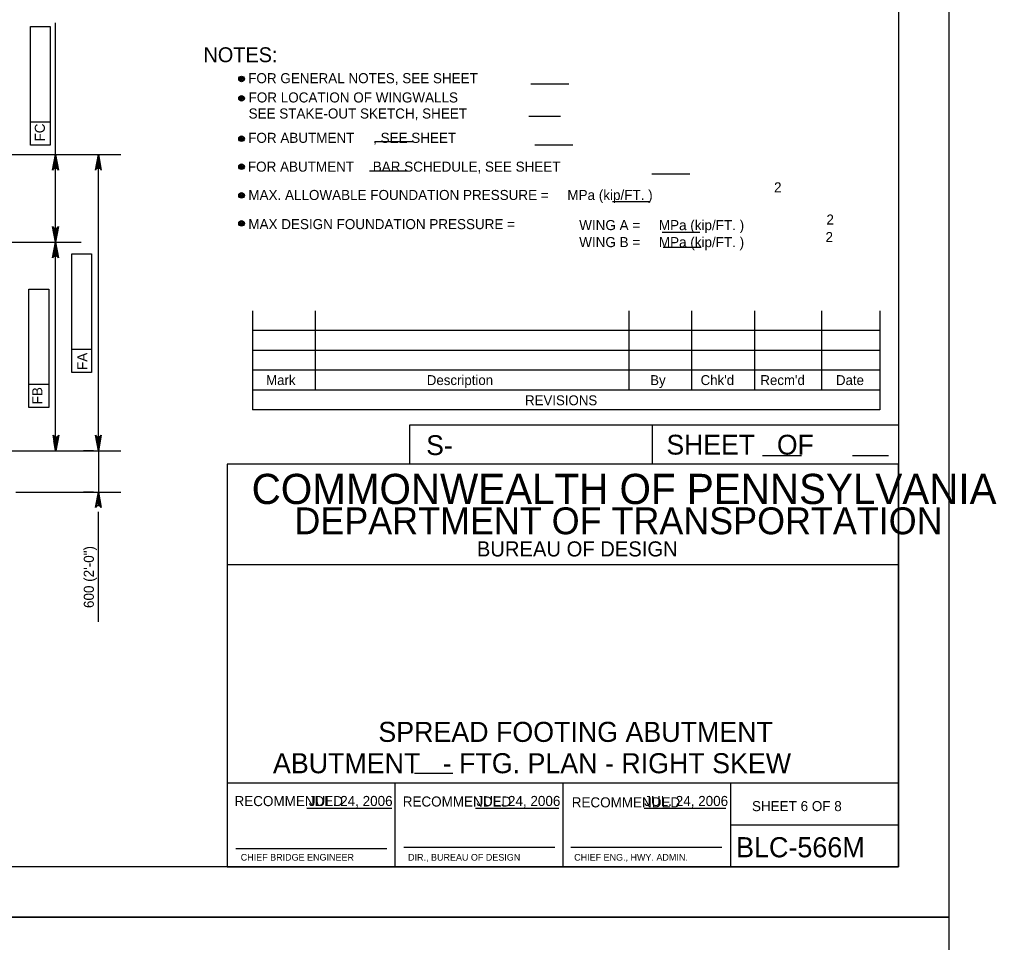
# Model space of a CAD drawing. Extents: x 634540 to 640306, y 296059 to 300275.
# Drawn here: x 639840.5 to 640131.7, y 297240 to 297514.9 of the extents above; entities that cross this region are included whole.
import ezdxf

# ---------------------------------------------------------------- set-up
doc = ezdxf.new("R2010")
doc.units = 0
for name, color, linetype in [('2', 7, 'Continuous'), ('3', 7, 'Continuous'), ('4', 7, 'Continuous'), ('PLT-BNDY', 7, 'Continuous')]:
    doc.layers.add(name, color=color, linetype=linetype)

msp = doc.modelspace()

# ---------------------------------------------------------------- linework, layer by layer
at = {"layer": '2'}
for p, q in [((640102.46, 297826.46), (640102.46, 297262.46)), ((639909.92, 297428.15), (639909.92, 297398.62)), ((639928.62, 297428.15), (639928.62, 297404.53)), ((640022.13, 297428.15), (640022.13, 297404.53)), ((640040.83, 297428.15), (640040.83, 297404.53)), ((640059.53, 297428.15), (640059.53, 297404.53)), ((640079.59, 297428.15), (640079.59, 297404.53)), ((640096.94, 297428.15), (640096.94, 297398.62)), ((640096.94, 297422.24), (639909.92, 297422.24)), ((640096.94, 297416.34), (639909.92, 297416.34)), ((640096.94, 297410.43), (639909.92, 297410.43)), ((640096.94, 297404.53), (639909.92, 297404.53)), ((640096.94, 297398.62), (639909.92, 297398.62)), ((640102.46, 297394.11), (639956.78, 297394.11)), ((639956.78, 297394.11), (639956.78, 297382.46)), ((640029.09, 297394.11), (640029.09, 297382.46)), ((640061.95, 297385), (640073.6, 297385)), ((640088.83, 297385), (640099.56, 297385)), ((640102.46, 297382.46), (639902.46, 297382.46)), ((639902.46, 297382.46), (639902.46, 297262.46)), ((640102.46, 297262.46), (640102.46, 297382.46)), ((640102.46, 297352.46), (639902.46, 297352.46)), ((640102.46, 297287.46), (639902.46, 297287.46)), ((639952.46, 297262.46), (639952.46, 297287.46)), ((640002.46, 297287.46), (640002.46, 297262.46)), ((640052.46, 297287.46), (640052.46, 297262.46)), ((639926.11, 297279.95), (639951.49, 297279.95)), ((639976.38, 297279.95), (640001.27, 297279.95)), ((640026.65, 297279.95), (640051.06, 297279.95)), ((640052.46, 297274.96), (640102.46, 297274.96)), ((639904.96, 297267.96), (639949.96, 297267.96)), ((639955.08, 297268.33), (640000.08, 297268.33)), ((640004.83, 297268.33), (640049.83, 297268.33)), ((640102.46, 297262.46), (639316.46, 297262.46)), ((639902.46, 297262.46), (640102.46, 297262.46))]:
    msp.add_line(p, q, dxfattribs=at)
at = {"layer": '3'}
msp.add_line((639992.28, 297486.13), (640001.74, 297486.13), dxfattribs=at)
at = {"layer": '4'}
for p, q in [((639843.77, 297477.54), (639843.77, 297512.84)), ((639843.77, 297512.84), (639849.68, 297512.84)), ((639849.68, 297512.84), (639849.68, 297477.54)), ((639851.23, 297451.55), (639851.23, 297513.98)), ((639992.96, 297495.8), (640004.27, 297495.8)), ((639849.68, 297484.39), (639843.77, 297484.39)), ((639849.68, 297477.54), (639843.77, 297477.54)), ((639946.47, 297478.64), (639957.78, 297478.64)), ((639994.12, 297477.64), (640005.44, 297477.64)), ((639676.62, 297474.75), (639870.77, 297474.75)), ((639848.77, 297474.75), (639855.66, 297474.75)), ((639857.69, 297474.75), (639868.45, 297474.75)), ((639864.02, 297386.47), (639864.02, 297474.75)), ((639944.8, 297469.83), (639956.12, 297469.83)), ((640029, 297469), (640040.31, 297469)), ((640017.21, 297460.69), (640028.52, 297460.69)), ((640032.02, 297451.56), (640043.33, 297451.56)), ((639748.53, 297448.6), (639858.89, 297448.6)), ((639845.88, 297448.6), (639855.66, 297448.6)), ((639851.23, 297389.42), (639851.23, 297445.65)), ((639856.1, 297409.8), (639856.1, 297445.1)), ((639856.1, 297445.1), (639862.01, 297445.1)), ((639862.01, 297445.1), (639862.01, 297409.8)), ((640032.35, 297447.07), (640043.66, 297447.07)), ((639843.32, 297399.31), (639843.32, 297434.61)), ((639843.32, 297434.61), (639849.22, 297434.61)), ((639849.22, 297434.61), (639849.22, 297399.31)), ((639862.01, 297416.65), (639856.1, 297416.65)), ((639862.01, 297409.8), (639856.1, 297409.8)), ((639849.22, 297406.16), (639843.32, 297406.16)), ((639849.22, 297399.31), (639843.32, 297399.31)), ((639748.37, 297386.47), (639870.77, 297386.47)), ((639845.88, 297386.47), (639855.66, 297386.47)), ((639857.69, 297386.47), (639868.45, 297386.47)), ((639862.55, 297386.47), (639859.59, 297386.47)), ((639864.02, 297386.47), (639864.02, 297374.16)), ((639839.41, 297374.16), (639870.77, 297374.16)), ((639862.55, 297374.16), (639859.59, 297374.16)), ((639864.02, 297335.48), (639864.02, 297368.26)), ((639958.29, 297290.41), (639969.66, 297290.41))]:
    msp.add_line(p, q, dxfattribs=at)
for points in [[(639851.23, 297474.75), (639852.11, 297470.09), (639851.86, 297470.44), (639851.55, 297470.63), (639851.23, 297470.68), (639850.92, 297470.63), (639850.61, 297470.44), (639850.36, 297470.09), (639851.23, 297474.75), (639850.61, 297470.44), (639850.92, 297470.63), (639851.23, 297474.75), (639851.23, 297470.68), (639851.55, 297470.63), (639851.23, 297474.75), (639851.86, 297470.44)], [(639864.02, 297474.75), (639864.89, 297470.09), (639864.64, 297470.44), (639864.33, 297470.63), (639864.02, 297470.68), (639863.71, 297470.63), (639863.39, 297470.44), (639863.15, 297470.09), (639864.02, 297474.75), (639863.39, 297470.44), (639863.71, 297470.63), (639864.02, 297474.75), (639864.02, 297470.68), (639864.33, 297470.63), (639864.02, 297474.75), (639864.64, 297470.44)], [(639851.23, 297448.6), (639850.36, 297453.26), (639850.61, 297452.9), (639850.92, 297452.72), (639851.23, 297452.66), (639851.55, 297452.72), (639851.86, 297452.9), (639852.11, 297453.26), (639851.23, 297448.6), (639851.86, 297452.9), (639851.55, 297452.72), (639851.23, 297448.6), (639851.23, 297452.66), (639850.92, 297452.72), (639851.23, 297448.6), (639850.61, 297452.9)], [(639851.23, 297448.6), (639852.11, 297443.94), (639851.86, 297444.3), (639851.55, 297444.48), (639851.23, 297444.54), (639850.92, 297444.48), (639850.61, 297444.3), (639850.36, 297443.94), (639851.23, 297448.6), (639850.61, 297444.3), (639850.92, 297444.48), (639851.23, 297448.6), (639851.23, 297444.54), (639851.55, 297444.48), (639851.23, 297448.6), (639851.86, 297444.3)], [(639851.38, 297386.47), (639850.51, 297391.13), (639850.76, 297390.77), (639851.07, 297390.58), (639851.38, 297390.53), (639851.69, 297390.58), (639852.01, 297390.77), (639852.25, 297391.13), (639851.38, 297386.47), (639852.01, 297390.77), (639851.69, 297390.58), (639851.38, 297386.47), (639851.38, 297390.53), (639851.07, 297390.58), (639851.38, 297386.47), (639850.76, 297390.77)], [(639864.02, 297386.47), (639863.15, 297391.13), (639863.39, 297390.77), (639863.71, 297390.58), (639864.02, 297390.53), (639864.33, 297390.58), (639864.64, 297390.77), (639864.89, 297391.13), (639864.02, 297386.47), (639864.64, 297390.77), (639864.33, 297390.58), (639864.02, 297386.47), (639864.02, 297390.53), (639863.71, 297390.58), (639864.02, 297386.47), (639863.39, 297390.77)], [(639864.02, 297374.16), (639864.89, 297369.5), (639864.64, 297369.86), (639864.33, 297370.05), (639864.02, 297370.1), (639863.71, 297370.05), (639863.39, 297369.86), (639863.15, 297369.5), (639864.02, 297374.16), (639863.39, 297369.86), (639863.71, 297370.05), (639864.02, 297374.16), (639864.02, 297370.1), (639864.33, 297370.05), (639864.02, 297374.16), (639864.64, 297369.86)]]:
    msp.add_lwpolyline(points, dxfattribs=at)
for points in [[(639850.74, 297471.79), (639851.72, 297471.79), (639851.23, 297474.75)], [(639863.53, 297471.79), (639864.51, 297471.79), (639864.02, 297474.75)], [(639850.74, 297451.55), (639851.72, 297451.55), (639851.23, 297448.6)], [(639850.74, 297445.65), (639851.72, 297445.65), (639851.23, 297448.6)], [(639850.74, 297389.42), (639851.72, 297389.42), (639851.23, 297386.47)], [(639863.53, 297389.42), (639864.51, 297389.42), (639864.02, 297386.47)], [(639863.53, 297371.21), (639864.51, 297371.21), (639864.02, 297374.16)]]:
    msp.add_lwpolyline(points, close=True, dxfattribs=at)
for centre, radius in [((639906.7, 297497.23), 0.833), ((639906.7, 297497.23), 0.625), ((639906.7, 297497.23), 0.417), ((639906.7, 297497.23), 0.208), ((639906.7, 297491.46), 0.833), ((639906.7, 297491.46), 0.625), ((639906.7, 297491.46), 0.417), ((639906.7, 297491.46), 0.208), ((639906.7, 297479.42), 0.833), ((639906.7, 297479.42), 0.625), ((639906.7, 297479.42), 0.417), ((639906.7, 297479.42), 0.208), ((639906.7, 297471.08), 0.833), ((639906.7, 297471.08), 0.625), ((639906.7, 297471.08), 0.417), ((639906.7, 297471.08), 0.208), ((639906.7, 297462.53), 0.833), ((639906.7, 297462.53), 0.625), ((639906.7, 297462.53), 0.417), ((639906.7, 297462.53), 0.208), ((639906.7, 297454.19), 0.833), ((639906.7, 297454.19), 0.625), ((639906.7, 297454.19), 0.417), ((639906.7, 297454.19), 0.208)]:
    msp.add_circle(centre, radius, dxfattribs=at)
at = {"layer": 'PLT-BNDY'}
for points in [[(639276.46, 297841.46), (640117.46, 297841.46), (640117.46, 297247.46), (639276.46, 297247.46)], [(639276.46, 297247.46), (640117.46, 297247.46), (640117.46, 296653.46), (639276.46, 296653.46)]]:
    msp.add_lwpolyline(points, close=True, dxfattribs=at)

# ---------------------------------------------------------------- texts
at = {"layer": '2'}
for s, height, p in [('Mark', 2.952, (639914.02, 297406.03)), ('Description', 2.9523, (639961.92, 297406.03)), ('By', 2.952, (640028.49, 297406.03)), ("Chk'd", 2.952, (640043.52, 297406.03)), ("Recm'd", 2.953, (640061.33, 297406.03)), ('Date', 2.952, (640083.86, 297406.03)), ('REVISIONS', 2.952, (639991.2, 297400.01)), ('S-', 5.905, (639961.73, 297385.17)), ('COMMONWEALTH OF PENNSYLVANIA', 9, (639909.71, 297370.58)), ('DEPARTMENT OF TRANSPORTATION', 8.0002, (639922.46, 297361.58)), ('BUREAU OF DESIGN', 4.5, (639976.83, 297354.96)), ('ABUTMENT   - FTG. PLAN - RIGHT SKEW', 5.9728, (639916.06, 297290.37)), ('RECOMMENDED', 3, (639904.61, 297280.58)), ('JUL. 24, 2006', 3, (639926.74, 297280.61)), ('RECOMMENDED', 3, (639954.74, 297280.45)), ('JUL. 24, 2006', 3, (639976.74, 297280.61)), ('RECOMMENDED', 3, (640005.11, 297280.2)), ('JUL. 24, 2006', 3, (640026.74, 297280.61)), ('SHEET 6 OF 8', 3, (640058.83, 297279.08)), ('BLC-566M', 6, (640054.08, 297265.33)), ('CHIEF BRIDGE ENGINEER', 2.0002, (639906.46, 297264.33)), ('DIR., BUREAU OF DESIGN', 2.0002, (639956.33, 297264.33)), ('CHIEF ENG., HWY. ADMIN.', 2.0002, (640005.83, 297264.33))]:
    msp.add_text(s, height=height, dxfattribs=at).set_placement(p)
msp.add_text('SHEET   OF', height=5.907, rotation=360, dxfattribs=at).set_placement((640033.35, 297385.31))
at = {"layer": '3'}
for p in [(640065.4, 297463.43), (640081.01, 297453.84), (640080.74, 297448.63)]:
    msp.add_text('2', height=3, dxfattribs=at).set_placement(p)
at = {"layer": '4'}
for s, height, p in [('NOTES:', 4.429, (639895.36, 297502.23)), ('FOR GENERAL NOTES, SEE SHEET    ', 3.0001, (639908.68, 297495.96)), ('FOR LOCATION OF WINGWALLS', 3.0001, (639908.8, 297490.22)), ('SEE STAKE-OUT SKETCH, SHEET    ', 3.0001, (639908.8, 297485.44)), ('FOR ABUTMENT     , SEE SHEET    ', 3.0001, (639908.68, 297478.19)), ('FOR ABUTMENT     BAR SCHEDULE, SEE SHEET    ', 3.0001, (639908.59, 297469.6)), ('MAX. ALLOWABLE FOUNDATION PRESSURE =     MPa (kip/FT. )', 3.0001, (639908.73, 297461.16)), ('MAX DESIGN FOUNDATION PRESSURE = ', 3.0001, (639908.73, 297452.48)), ('WING A =     MPa (kip/FT. )', 3.0001, (640007.34, 297452.19)), ('WING B =     MPa (kip/FT. )', 3.0001, (640007.34, 297447.12)), ('SPREAD FOOTING ABUTMENT', 5.9728, (639947.47, 297299.71))]:
    msp.add_text(s, height=height, dxfattribs=at).set_placement(p)
for s, height, p in [('FC', 3, (639848.08, 297478.6)), ('FA', 3, (639860.72, 297410.52)), ('FB', 3, (639847.33, 297400.29)), ('600 (2\'-0")', 3.0001, (639862.68, 297339.6))]:
    msp.add_text(s, height=height, rotation=90, dxfattribs=at).set_placement(p)

doc.saveas('drawing.dxf')
